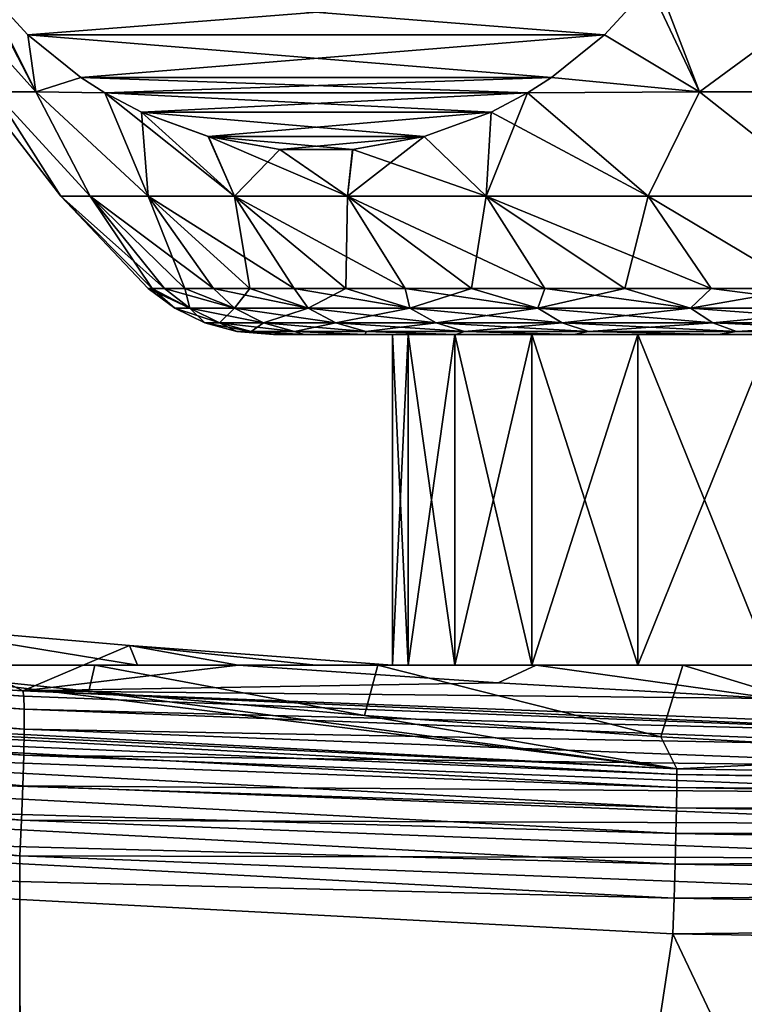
# Model space of a CAD drawing. Header units: metres. Extents: x -92 to 264, y -100 to 50.
# Tile 261 of 656: x 47.99 to 51.94, y -1.65 to 3.72. Entities that reach past the tile are written whole.
import ezdxf

# ---------------------------------------------------------------- set-up
doc = ezdxf.new("R2010")
doc.units = ezdxf.units.M
doc.layers.add('solid_21062050_01', color=7, linetype='CONTINUOUS')

msp = doc.modelspace()

# ---------------------------------------------------------------- linework, layer by layer
at = {"layer": 'solid_21062050_01'}
for points in [[(47.52161, 3.944099, -1.409744), (48.081078, 3.321935, -2.706348), (47.853767, 3.321935, -1.361662)], [(47.757771, 3.943266, -2.795835), (48.081078, 3.321935, -2.706348), (47.52161, 3.944099, -1.409744)], [(47.521618, 3.944099, 1.409818), (47.853764, 3.321935, 1.361616), (48.081066, 3.321935, 2.706303)], [(47.521618, 3.944099, 1.409818), (48.081066, 3.321935, 2.706303), (47.757782, 3.94325, 2.795854)], [(47.792255, 3.899362, -2.855569), (48.081078, 3.321935, -2.706348), (47.757771, 3.943266, -2.795835)], [(47.792709, 3.898796, 2.856352), (47.757782, 3.94325, 2.795854), (48.081066, 3.321935, 2.706303)], [(51.422688, 3.898801, -9.143656), (51.457611, 3.94325, -9.204146), (51.695293, 3.321935, -8.967546)], [(51.457623, 3.943266, 9.204165), (51.423141, 3.899374, 9.144448), (51.695274, 3.321935, 8.967528)], [(52.539917, 3.944099, -10.101721), (51.695293, 3.321935, -8.967546), (51.457611, 3.94325, -9.204146)], [(52.539951, 3.944099, 10.101748), (51.457623, 3.943266, 9.204165), (51.695274, 3.321935, 8.967528)], [(52.539951, 3.944099, 10.101748), (51.695274, 3.321935, 8.967528), (52.744362, 3.321935, 9.83569)], [(52.539917, 3.944099, -10.101721), (52.74437, 3.321935, -9.835694), (51.695293, 3.321935, -8.967546)], [(48.037609, 3.632782, -3.280528), (48.081078, 3.321935, -2.706348), (47.792255, 3.899362, -2.855569)], [(48.037609, 3.632782, -3.280528), (47.792255, 3.899362, -2.855569), (51.422688, 3.898801, -9.143656)], [(47.792709, 3.898796, 2.856352), (51.177792, 3.632791, 8.719489), (51.423141, 3.899374, 9.144448)], [(48.038128, 3.63229, 3.281428), (47.792709, 3.898796, 2.856352), (48.081066, 3.321935, 2.706303)], [(48.038128, 3.63229, 3.281428), (51.177792, 3.632791, 8.719489), (47.792709, 3.898796, 2.856352)], [(48.037609, 3.632782, -3.280528), (51.422688, 3.898801, -9.143656), (51.177269, 3.632298, -8.718584)], [(51.177269, 3.632298, -8.718584), (51.422688, 3.898801, -9.143656), (51.695293, 3.321935, -8.967546)], [(51.423141, 3.899374, 9.144448), (51.177792, 3.632791, 8.719489), (51.695274, 3.321935, 8.967528)], [(48.037609, 3.632782, -3.280528), (48.326015, 3.399892, -3.780067), (48.081078, 3.321935, -2.706348)], [(48.037609, 3.632782, -3.280528), (51.177269, 3.632298, -8.718584), (48.326015, 3.399892, -3.780067)], [(48.038128, 3.63229, 3.281428), (50.889385, 3.399899, 8.219952), (51.177792, 3.632791, 8.719489)], [(48.326534, 3.399536, 3.780967), (48.038128, 3.63229, 3.281428), (48.081066, 3.321935, 2.706303)], [(48.326534, 3.399536, 3.780967), (50.889385, 3.399899, 8.219952), (48.038128, 3.63229, 3.281428)], [(48.326015, 3.399892, -3.780067), (51.177269, 3.632298, -8.718584), (50.888863, 3.399541, -8.219046)], [(50.888863, 3.399541, -8.219046), (51.177269, 3.632298, -8.718584), (51.695293, 3.321935, -8.967546)], [(51.177792, 3.632791, 8.719489), (50.889385, 3.399899, 8.219952), (51.695274, 3.321935, 8.967528)], [(48.326534, 3.399536, 3.780967), (48.081066, 3.321935, 2.706303), (48.456383, 3.31654, 4.005871)], [(48.326015, 3.399892, -3.780067), (48.456387, 3.31654, -4.005874), (48.081078, 3.321935, -2.706348)], [(48.326015, 3.399892, -3.780067), (50.759007, 3.31654, -7.994127), (48.456387, 3.31654, -4.005874)], [(48.326015, 3.399892, -3.780067), (50.888863, 3.399541, -8.219046), (50.759007, 3.31654, -7.994127)], [(48.326534, 3.399536, 3.780967), (48.456383, 3.31654, 4.005871), (50.889385, 3.399899, 8.219952)], [(50.889385, 3.399899, 8.219952), (48.456383, 3.31654, 4.005871), (50.759007, 3.31654, 7.994127)], [(50.889385, 3.399899, 8.219952), (50.759007, 3.31654, 7.994127), (51.695274, 3.321935, 8.967528)], [(50.888863, 3.399541, -8.219046), (51.695293, 3.321935, -8.967546), (50.759007, 3.31654, -7.994127)], [(47.777683, 3.321935, -0.000023), (48.217484, 2.753292, -0.686253), (48.217484, 2.753292, 0.686253)], [(47.853764, 3.321935, 1.361616), (47.777683, 3.321935, -0.000023), (48.217484, 2.753292, 0.686253)], [(47.777683, 3.321935, -0.000023), (47.853767, 3.321935, -1.361662), (48.217484, 2.753292, -0.686253)], [(47.853764, 3.321935, 1.361616), (48.217484, 2.753292, 0.686253), (48.376823, 2.753292, 2.04948)], [(48.081066, 3.321935, 2.706303), (47.853764, 3.321935, 1.361616), (48.376823, 2.753292, 2.04948)], [(47.853767, 3.321935, -1.361662), (48.376823, 2.753292, -2.04948), (48.217484, 2.753292, -0.686253)], [(47.853767, 3.321935, -1.361662), (48.081078, 3.321935, -2.706348), (48.376823, 2.753292, -2.04948)], [(48.081066, 3.321935, 2.706303), (48.376823, 2.753292, 2.04948), (48.693344, 2.753292, 3.384991)], [(48.456383, 3.31654, 4.005871), (48.081066, 3.321935, 2.706303), (48.693344, 2.753292, 3.384991)], [(48.081078, 3.321935, -2.706348), (48.693344, 2.753292, -3.384991), (48.376823, 2.753292, -2.04948)], [(48.081078, 3.321935, -2.706348), (48.456387, 3.31654, -4.005874), (48.693344, 2.753292, -3.384991)], [(48.456383, 3.31654, 4.005871), (48.693344, 2.753292, 3.384991), (49.162769, 2.753292, 4.674725)], [(48.655926, 3.211252, 4.351489), (48.456383, 3.31654, 4.005871), (49.162769, 2.753292, 4.674725)], [(50.759007, 3.31654, 7.994127), (48.456383, 3.31654, 4.005871), (48.655926, 3.211252, 4.351489)], [(48.456387, 3.31654, -4.005874), (48.655437, 3.211484, -4.350638), (48.693344, 2.753292, -3.384991)], [(48.456387, 3.31654, -4.005874), (50.759007, 3.31654, -7.994127), (50.559471, 3.211256, -7.648526)], [(48.456387, 3.31654, -4.005874), (50.559471, 3.211256, -7.648526), (48.655437, 3.211484, -4.350638)], [(50.759007, 3.31654, 7.994127), (48.655926, 3.211252, 4.351489), (50.559967, 3.21149, 7.649384)], [(50.759007, 3.31654, -7.994127), (51.415184, 2.753292, -8.099356), (50.532955, 2.753292, -7.047955)], [(50.559471, 3.211256, -7.648526), (50.759007, 3.31654, -7.994127), (50.532955, 2.753292, -7.047955)], [(50.759007, 3.31654, 7.994127), (50.559967, 3.21149, 7.649384), (51.415184, 2.753292, 8.099356)], [(51.695274, 3.321935, 8.967528), (50.759007, 3.31654, 7.994127), (51.415184, 2.753292, 8.099356)], [(50.759007, 3.31654, -7.994127), (51.695293, 3.321935, -8.967546), (51.415184, 2.753292, -8.099356)], [(51.695274, 3.321935, 8.967528), (51.415184, 2.753292, 8.099356), (52.413509, 2.753292, 9.041227)], [(51.695293, 3.321935, -8.967546), (52.413509, 2.753292, -9.041227), (51.415184, 2.753292, -8.099356)], [(52.744362, 3.321935, 9.83569), (51.695274, 3.321935, 8.967528), (52.413509, 2.753292, 9.041227)], [(51.695293, 3.321935, -8.967546), (52.74437, 3.321935, -9.835694), (52.413509, 2.753292, -9.041227)], [(48.655437, 3.211484, -4.350638), (49.162769, 2.753292, -4.674725), (48.693344, 2.753292, -3.384991)], [(48.655437, 3.211484, -4.350638), (49.020016, 3.078123, -4.982111), (49.162769, 2.753292, -4.674725)], [(48.655437, 3.211484, -4.350638), (50.559471, 3.211256, -7.648526), (49.020016, 3.078123, -4.982111)], [(50.559967, 3.21149, 7.649384), (48.655926, 3.211252, 4.351489), (50.195389, 3.078127, 7.017914)], [(49.020542, 3.077983, 4.983023), (48.655926, 3.211252, 4.351489), (49.162769, 2.753292, 4.674725)], [(50.195389, 3.078127, 7.017914), (48.655926, 3.211252, 4.351489), (49.020542, 3.077983, 4.983023)], [(49.020016, 3.078123, -4.982111), (50.559471, 3.211256, -7.648526), (50.194862, 3.077987, -7.017)], [(50.194862, 3.077987, -7.017), (50.559471, 3.211256, -7.648526), (50.532955, 2.753292, -7.047955)], [(50.559967, 3.21149, 7.649384), (50.195389, 3.078127, 7.017914), (50.532955, 2.753292, 7.047955)], [(50.559967, 3.21149, 7.649384), (50.532955, 2.753292, 7.047955), (51.415184, 2.753292, 8.099356)], [(49.020016, 3.078123, -4.982111), (49.408863, 3.008801, -5.655615), (49.162769, 2.753292, -4.674725)], [(49.020016, 3.078123, -4.982111), (50.194862, 3.077987, -7.017), (49.408863, 3.008801, -5.655615)], [(50.195389, 3.078127, 7.017914), (49.020542, 3.077983, 4.983023), (49.806541, 3.008803, 6.344411)], [(49.020542, 3.077983, 4.983023), (49.162769, 2.753292, 4.674725), (49.778748, 2.753292, 5.901242)], [(49.409317, 3.008761, 5.656396), (49.020542, 3.077983, 4.983023), (49.778748, 2.753292, 5.901242)], [(49.806541, 3.008803, 6.344411), (49.020542, 3.077983, 4.983023), (49.409317, 3.008761, 5.656396)], [(49.408863, 3.008801, -5.655615), (50.194862, 3.077987, -7.017), (49.806087, 3.008762, -6.343627)], [(50.194862, 3.077987, -7.017), (50.532955, 2.753292, -7.047955), (49.778748, 2.753292, -5.901242)], [(49.806087, 3.008762, -6.343627), (50.194862, 3.077987, -7.017), (49.778748, 2.753292, -5.901242)], [(50.195389, 3.078127, 7.017914), (49.806541, 3.008803, 6.344411), (50.532955, 2.753292, 7.047955)], [(49.408863, 3.008801, -5.655615), (49.778748, 2.753292, -5.901242), (49.162769, 2.753292, -4.674725)], [(49.408863, 3.008801, -5.655615), (49.806087, 3.008762, -6.343627), (49.778748, 2.753292, -5.901242)], [(49.806541, 3.008803, 6.344411), (49.409317, 3.008761, 5.656396), (49.778748, 2.753292, 5.901242)], [(49.806541, 3.008803, 6.344411), (49.778748, 2.753292, 5.901242), (50.532955, 2.753292, 7.047955)], [(48.781971, 2.25, 1.417166), (48.376823, 2.753292, 2.04948), (48.217484, 2.753292, 0.686253)], [(48.69281, 2.25, 0.000001), (48.217484, 2.753292, 0.686253), (48.217484, 2.753292, -0.686253)], [(48.715122, 2.25, 0.709984), (48.781971, 2.25, 1.417166), (48.217484, 2.753292, 0.686253)], [(48.69281, 2.25, 0.000001), (48.715122, 2.25, 0.709984), (48.217484, 2.753292, 0.686253)], [(48.715122, 2.25, -0.709983), (48.217484, 2.753292, -0.686253), (48.376823, 2.753292, -2.04948)], [(48.715122, 2.25, -0.709983), (48.69281, 2.25, 0.000001), (48.217484, 2.753292, -0.686253)], [(49.048046, 2.25, 2.811982), (48.693344, 2.753292, 3.384991), (48.376823, 2.753292, 2.04948)], [(48.893093, 2.25, 2.118754), (49.048046, 2.25, 2.811982), (48.376823, 2.753292, 2.04948)], [(48.781971, 2.25, 1.417166), (48.893093, 2.25, 2.118754), (48.376823, 2.753292, 2.04948)], [(48.893093, 2.25, -2.118753), (48.376823, 2.753292, -2.04948), (48.693344, 2.753292, -3.384991)], [(48.781971, 2.25, -1.417164), (48.715122, 2.25, -0.709983), (48.376823, 2.753292, -2.04948)], [(48.893093, 2.25, -2.118753), (48.781971, 2.25, -1.417164), (48.376823, 2.753292, -2.04948)], [(49.486839, 2.25, 4.162452), (49.162769, 2.753292, 4.674725), (48.693344, 2.753292, 3.384991)], [(49.246223, 2.25, 3.494112), (49.486839, 2.25, 4.162452), (48.693344, 2.753292, 3.384991)], [(49.048046, 2.25, 2.811982), (49.246223, 2.25, 3.494112), (48.693344, 2.753292, 3.384991)], [(49.246223, 2.25, -3.494111), (48.693344, 2.753292, -3.384991), (49.162769, 2.753292, -4.674725)], [(49.048046, 2.25, -2.811981), (48.893093, 2.25, -2.118753), (48.693344, 2.753292, -3.384991)], [(49.246223, 2.25, -3.494111), (49.048046, 2.25, -2.811981), (48.693344, 2.753292, -3.384991)], [(50.091434, 2.25, 5.447276), (49.778748, 2.753292, 5.901242), (49.162769, 2.753292, 4.674725)], [(49.768948, 2.25, 4.814364), (50.091434, 2.25, 5.447276), (49.162769, 2.753292, 4.674725)], [(49.486839, 2.25, 4.162452), (49.768948, 2.25, 4.814364), (49.162769, 2.753292, 4.674725)], [(49.768948, 2.25, -4.814363), (49.162769, 2.753292, -4.674725), (49.778748, 2.753292, -5.901242)], [(49.486839, 2.25, -4.162451), (49.246223, 2.25, -3.494111), (49.162769, 2.753292, -4.674725)], [(49.768948, 2.25, -4.814363), (49.486839, 2.25, -4.162451), (49.162769, 2.753292, -4.674725)], [(50.091431, 2.25, -5.447275), (49.768948, 2.25, -4.814363), (49.778748, 2.753292, -5.901242)], [(50.852287, 2.25, 6.646192), (50.532955, 2.753292, 7.047955), (49.778748, 2.753292, 5.901242)], [(50.453022, 2.25, 6.05869), (50.852287, 2.25, 6.646192), (49.778748, 2.753292, 5.901242)], [(50.091434, 2.25, 5.447276), (50.453022, 2.25, 6.05869), (49.778748, 2.753292, 5.901242)], [(50.453022, 2.25, -6.058689), (49.778748, 2.753292, -5.901242), (50.532955, 2.753292, -7.047955)], [(50.453022, 2.25, -6.058689), (50.091431, 2.25, -5.447275), (49.778748, 2.753292, -5.901242)], [(50.852287, 2.25, -6.646191), (50.453022, 2.25, -6.058689), (50.532955, 2.753292, -7.047955)], [(51.757408, 2.25, 7.740296), (51.415184, 2.753292, 8.099356), (50.532955, 2.753292, 7.047955)], [(51.287655, 2.25, 7.207466), (51.757408, 2.25, 7.740296), (50.532955, 2.753292, 7.047955)], [(50.852287, 2.25, 6.646192), (51.287655, 2.25, 7.207466), (50.532955, 2.753292, 7.047955)], [(51.287655, 2.25, -7.207465), (50.532955, 2.753292, -7.047955), (51.415184, 2.753292, -8.099356)], [(51.287655, 2.25, -7.207465), (50.852287, 2.25, -6.646191), (50.532955, 2.753292, -7.047955)], [(51.757408, 2.25, -7.740296), (51.287655, 2.25, -7.207465), (51.415184, 2.753292, -8.099356)], [(52.259693, 2.25, 8.242581), (52.413509, 2.753292, 9.041227), (51.415184, 2.753292, 8.099356)], [(51.757408, 2.25, 7.740296), (52.259693, 2.25, 8.242581), (51.415184, 2.753292, 8.099356)], [(52.259689, 2.25, -8.242581), (51.415184, 2.753292, -8.099356), (52.413509, 2.753292, -9.041227)], [(52.259689, 2.25, -8.242581), (51.757408, 2.25, -7.740296), (51.415184, 2.753292, -8.099356)], [(48.91943, 2.143534, 1.345425), (48.715122, 2.25, 0.709984), (48.69281, 2.25, 0.000001)], [(48.838047, 2.143534), (48.69281, 2.25, 0.000001), (48.715122, 2.25, -0.709983)], [(48.91943, 2.143534, 1.345425), (48.69281, 2.25, 0.000001), (48.838047, 2.143534)], [(48.91943, 2.143534, 1.345425), (48.781971, 2.25, 1.417166), (48.715122, 2.25, 0.709984)], [(48.91943, 2.143534, -1.345425), (48.715122, 2.25, -0.709983), (48.781971, 2.25, -1.417164)], [(48.838047, 2.143534), (48.715122, 2.25, -0.709983), (48.91943, 2.143534, -1.345425)], [(49.162392, 2.143534, 2.671231), (48.893093, 2.25, 2.118754), (48.781971, 2.25, 1.417166)], [(49.162392, 2.143534, 2.671231), (48.781971, 2.25, 1.417166), (48.91943, 2.143534, 1.345425)], [(48.91943, 2.143534, -1.345425), (48.781971, 2.25, -1.417164), (48.893093, 2.25, -2.118753)], [(49.162392, 2.143534, 2.671231), (49.048046, 2.25, 2.811982), (48.893093, 2.25, 2.118754)], [(49.162392, 2.143534, -2.671231), (48.893093, 2.25, -2.118753), (49.048046, 2.25, -2.811981)], [(48.91943, 2.143534, -1.345425), (48.893093, 2.25, -2.118753), (49.162392, 2.143534, -2.671231)], [(49.563393, 2.143534, 3.958084), (49.246223, 2.25, 3.494112), (49.048046, 2.25, 2.811982)], [(49.563393, 2.143534, 3.958084), (49.048046, 2.25, 2.811982), (49.162392, 2.143534, 2.671231)], [(49.162392, 2.143534, -2.671231), (49.048046, 2.25, -2.811981), (49.246223, 2.25, -3.494111)], [(49.162392, 2.143534, -2.671231), (49.246223, 2.25, -3.494111), (49.563393, 2.143534, -3.958084)], [(49.563393, 2.143534, 3.958084), (49.486839, 2.25, 4.162452), (49.246223, 2.25, 3.494112)], [(49.563393, 2.143534, -3.958084), (49.246223, 2.25, -3.494111), (49.486839, 2.25, -4.162451)], [(50.116581, 2.143534, 5.187219), (49.768948, 2.25, 4.814364), (49.486839, 2.25, 4.162452)], [(50.116581, 2.143534, 5.187219), (49.486839, 2.25, 4.162452), (49.563393, 2.143534, 3.958084)], [(49.563393, 2.143534, -3.958084), (49.486839, 2.25, -4.162451), (49.768948, 2.25, -4.814363)], [(49.563393, 2.143534, -3.958084), (49.768948, 2.25, -4.814363), (50.116581, 2.143534, -5.187219)], [(50.116581, 2.143534, 5.187219), (50.091434, 2.25, 5.447276), (49.768948, 2.25, 4.814364)], [(50.116581, 2.143534, -5.187219), (49.768948, 2.25, -4.814363), (50.091431, 2.25, -5.447275)], [(50.116581, 2.143534, -5.187219), (50.091431, 2.25, -5.447275), (50.453022, 2.25, -6.058689)], [(50.813892, 2.143534, 6.340713), (50.453022, 2.25, 6.05869), (50.091434, 2.25, 5.447276)], [(50.813892, 2.143534, 6.340713), (50.091434, 2.25, 5.447276), (50.116581, 2.143534, 5.187219)], [(50.116581, 2.143534, -5.187219), (50.453022, 2.25, -6.058689), (50.813892, 2.143534, -6.340713)], [(50.813892, 2.143534, 6.340713), (50.852287, 2.25, 6.646192), (50.453022, 2.25, 6.05869)], [(50.813892, 2.143534, -6.340713), (50.453022, 2.25, -6.058689), (50.852287, 2.25, -6.646191)], [(51.645157, 2.143534, 7.401745), (50.852287, 2.25, 6.646192), (50.813892, 2.143534, 6.340713)], [(50.813892, 2.143534, -6.340713), (50.852287, 2.25, -6.646191), (51.287655, 2.25, -7.207465)], [(50.813892, 2.143534, -6.340713), (51.287655, 2.25, -7.207465), (51.645157, 2.143534, -7.401745)], [(51.645157, 2.143534, 7.401745), (51.287655, 2.25, 7.207466), (50.852287, 2.25, 6.646192)], [(51.645157, 2.143534, 7.401745), (51.757408, 2.25, 7.740296), (51.287655, 2.25, 7.207466)], [(51.645157, 2.143534, -7.401745), (51.287655, 2.25, -7.207465), (51.757408, 2.25, -7.740296)], [(52.598255, 2.143534, 8.354843), (51.757408, 2.25, 7.740296), (51.645157, 2.143534, 7.401745)], [(51.645157, 2.143534, -7.401745), (51.757408, 2.25, -7.740296), (52.259689, 2.25, -8.242581)], [(51.645157, 2.143534, -7.401745), (52.259689, 2.25, -8.242581), (52.598255, 2.143534, -8.354843)], [(52.598255, 2.143534, 8.354843), (52.259693, 2.25, 8.242581), (51.757408, 2.25, 7.740296)], [(48.838047, 2.143534), (49.000526, 2.06465), (49.080727, 2.06465, 1.32584)], [(48.838047, 2.143534), (48.91943, 2.143534, -1.345425), (49.000526, 2.06465)], [(48.91943, 2.143534, 1.345425), (48.838047, 2.143534), (49.080727, 2.06465, 1.32584)], [(48.91943, 2.143534, -1.345425), (49.080727, 2.06465, -1.32584), (49.000526, 2.06465)], [(48.91943, 2.143534, -1.345425), (49.162392, 2.143534, -2.671231), (49.080727, 2.06465, -1.32584)], [(48.91943, 2.143534, 1.345425), (49.080727, 2.06465, 1.32584), (49.320152, 2.06465, 2.632346)], [(49.162392, 2.143534, 2.671231), (48.91943, 2.143534, 1.345425), (49.320152, 2.06465, 2.632346)], [(49.162392, 2.143534, -2.671231), (49.320152, 2.06465, -2.632346), (49.080727, 2.06465, -1.32584)], [(49.162392, 2.143534, -2.671231), (49.563393, 2.143534, -3.958084), (49.320152, 2.06465, -2.632346)], [(49.162392, 2.143534, 2.671231), (49.320152, 2.06465, 2.632346), (49.715313, 2.06465, 3.900467)], [(49.563393, 2.143534, 3.958084), (49.162392, 2.143534, 2.671231), (49.715313, 2.06465, 3.900467)], [(49.563393, 2.143534, -3.958084), (49.715313, 2.06465, -3.900467), (49.320152, 2.06465, -2.632346)], [(49.563393, 2.143534, -3.958084), (50.116581, 2.143534, -5.187219), (49.715313, 2.06465, -3.900467)], [(49.563393, 2.143534, 3.958084), (49.715313, 2.06465, 3.900467), (50.260448, 2.06465, 5.111711)], [(50.116581, 2.143534, 5.187219), (49.563393, 2.143534, 3.958084), (50.260448, 2.06465, 5.111711)], [(50.116581, 2.143534, -5.187219), (50.260448, 2.06465, -5.111711), (49.715313, 2.06465, -3.900467)], [(50.116581, 2.143534, -5.187219), (50.813892, 2.143534, -6.340713), (50.260448, 2.06465, -5.111711)], [(50.116581, 2.143534, 5.187219), (50.260448, 2.06465, 5.111711), (50.947609, 2.06465, 6.248413)], [(50.813892, 2.143534, 6.340713), (50.116581, 2.143534, 5.187219), (50.947609, 2.06465, 6.248413)], [(50.813892, 2.143534, -6.340713), (50.947609, 2.06465, -6.248413), (50.260448, 2.06465, -5.111711)], [(50.813892, 2.143534, -6.340713), (51.645157, 2.143534, -7.401745), (50.947609, 2.06465, -6.248413)], [(50.813892, 2.143534, 6.340713), (50.947609, 2.06465, 6.248413), (51.766777, 2.06465, 7.294)], [(51.645157, 2.143534, 7.401745), (50.813892, 2.143534, 6.340713), (51.766777, 2.06465, 7.294)], [(51.645157, 2.143534, -7.401745), (51.766777, 2.06465, -7.294), (50.947609, 2.06465, -6.248413)], [(51.645157, 2.143534, -7.401745), (52.598255, 2.143534, -8.354843), (51.766777, 2.06465, -7.294)], [(51.645157, 2.143534, 7.401745), (51.766777, 2.06465, 7.294), (52.706001, 2.06465, 8.233224)], [(52.598255, 2.143534, 8.354843), (51.645157, 2.143534, 7.401745), (52.706001, 2.06465, 8.233224)], [(52.598255, 2.143534, -8.354843), (52.706001, 2.06465, -8.233224), (51.766777, 2.06465, -7.294)], [(49.000526, 2.06465), (49.174545, 2.016279), (49.253475, 2.016279, 1.304864)], [(49.000526, 2.06465), (49.080727, 2.06465, -1.32584), (49.174545, 2.016279)], [(49.080727, 2.06465, 1.32584), (49.000526, 2.06465), (49.253475, 2.016279, 1.304864)], [(49.080727, 2.06465, -1.32584), (49.253475, 2.016279, -1.304864), (49.174545, 2.016279)], [(49.080727, 2.06465, -1.32584), (49.320152, 2.06465, -2.632346), (49.253475, 2.016279, -1.304864)], [(49.080727, 2.06465, 1.32584), (49.253475, 2.016279, 1.304864), (49.489113, 2.016279, 2.590701)], [(49.320152, 2.06465, 2.632346), (49.080727, 2.06465, 1.32584), (49.489113, 2.016279, 2.590701)], [(49.320152, 2.06465, -2.632346), (49.489113, 2.016279, -2.590701), (49.253475, 2.016279, -1.304864)], [(49.320152, 2.06465, -2.632346), (49.715313, 2.06465, -3.900467), (49.489113, 2.016279, -2.590701)], [(49.320152, 2.06465, 2.632346), (49.489113, 2.016279, 2.590701), (49.878025, 2.016279, 3.838759)], [(49.715313, 2.06465, 3.900467), (49.320152, 2.06465, 2.632346), (49.878025, 2.016279, 3.838759)], [(49.715313, 2.06465, -3.900467), (49.878025, 2.016279, -3.838759), (49.489113, 2.016279, -2.590701)], [(49.715313, 2.06465, -3.900467), (50.260448, 2.06465, -5.111711), (49.878025, 2.016279, -3.838759)], [(49.715313, 2.06465, 3.900467), (49.878025, 2.016279, 3.838759), (50.414536, 2.016279, 5.030839)], [(50.260448, 2.06465, 5.111711), (49.715313, 2.06465, 3.900467), (50.414536, 2.016279, 5.030839)], [(50.260448, 2.06465, -5.111711), (50.414536, 2.016279, -5.030839), (49.878025, 2.016279, -3.838759)], [(50.260448, 2.06465, -5.111711), (50.947609, 2.06465, -6.248413), (50.414536, 2.016279, -5.030839)], [(50.260448, 2.06465, 5.111711), (50.414536, 2.016279, 5.030839), (51.090828, 2.016279, 6.149559)], [(50.947609, 2.06465, 6.248413), (50.260448, 2.06465, 5.111711), (51.090828, 2.016279, 6.149559)], [(50.947609, 2.06465, -6.248413), (51.090828, 2.016279, -6.149559), (50.414536, 2.016279, -5.030839)], [(50.947609, 2.06465, -6.248413), (51.766777, 2.06465, -7.294), (51.090828, 2.016279, -6.149559)], [(50.947609, 2.06465, 6.248413), (51.090828, 2.016279, 6.149559), (51.897034, 2.016279, 7.178603)], [(51.766777, 2.06465, 7.294), (50.947609, 2.06465, 6.248413), (51.897034, 2.016279, 7.178603)], [(51.766777, 2.06465, -7.294), (51.897034, 2.016279, -7.178603), (51.090828, 2.016279, -6.149559)], [(51.766777, 2.06465, -7.294), (52.706001, 2.06465, -8.233224), (51.897034, 2.016279, -7.178603)], [(51.766777, 2.06465, 7.294), (51.897034, 2.016279, 7.178603), (52.821396, 2.016279, 8.102968)], [(52.706001, 2.06465, 8.233224), (51.766777, 2.06465, 7.294), (52.821396, 2.016279, 8.102968)], [(52.706001, 2.06465, -8.233224), (52.821396, 2.016279, -8.102968), (51.897034, 2.016279, -7.178603)], [(49.174545, 2.016279), (49.375267, 2, -0.668468), (49.375267, 2, 0.668506)], [(49.174545, 2.016279), (49.253475, 2.016279, -1.304864), (49.375267, 2, -0.668468)], [(49.253475, 2.016279, 1.304864), (49.174545, 2.016279), (49.375267, 2, 0.668506)], [(49.253475, 2.016279, -1.304864), (49.542755, 2, -1.994483), (49.375267, 2, -0.668468)], [(49.253475, 2.016279, -1.304864), (49.489113, 2.016279, -2.590701), (49.542755, 2, -1.994483)], [(49.253475, 2.016279, 1.304864), (49.375267, 2, 0.668506), (49.542763, 2, 1.99452)], [(49.489113, 2.016279, 2.590701), (49.253475, 2.016279, 1.304864), (49.542763, 2, 1.99452)], [(49.375267, 2, 0.668506), (49.375267, 2, -0.668468), (49.542755, 2, -1.994483)], [(49.542763, 2, 1.99452), (49.375267, 2, 0.668506), (49.542755, 2, -1.994483)], [(49.489113, 2.016279, -2.590701), (49.875202, 2, -3.289414), (49.542755, 2, -1.994483)], [(49.489113, 2.016279, -2.590701), (49.878025, 2.016279, -3.838759), (49.875202, 2, -3.289414)], [(49.489113, 2.016279, 2.590701), (49.542763, 2, 1.99452), (49.875217, 2, 3.28945)], [(49.878025, 2.016279, 3.838759), (49.489113, 2.016279, 2.590701), (49.875217, 2, 3.28945)], [(49.542763, 2, 1.99452), (49.542755, 2, -1.994483), (49.875202, 2, -3.289414)], [(49.875217, 2, 3.28945), (49.542763, 2, 1.99452), (49.875202, 2, -3.289414)], [(49.878025, 2.016279, -3.838759), (50.367203, 2, -4.532245), (49.875202, 2, -3.289414)], [(49.875202, 2, -3.289414), (50.107872, 2, -1.302323), (50.022499, 2)], [(49.875217, 2, 3.28945), (49.875202, 2, -3.289414), (50.022499, 2)], [(49.875202, 2, -3.289414), (50.367203, 2, -4.532245), (50.107872, 2, -1.302323)], [(49.878025, 2.016279, 3.838759), (49.875217, 2, 3.28945), (50.367218, 2, 4.532279)], [(49.875217, 2, 3.28945), (50.022499, 2), (50.107872, 2, 1.302323)], [(49.875217, 2, 3.28945), (50.107872, 2, 1.302323), (50.362476, 2, 2.582367)], [(50.367218, 2, 4.532279), (49.875217, 2, 3.28945), (50.362476, 2, 2.582367)], [(49.878025, 2.016279, -3.838759), (50.414536, 2.016279, -5.030839), (50.367203, 2, -4.532245)], [(50.414536, 2.016279, 5.030839), (49.878025, 2.016279, 3.838759), (50.367218, 2, 4.532279)], [(50.022499, 2), (50.022499, 0.2), (50.107872, 0.2, 1.302298)], [(50.107872, 2, -1.302323), (50.107872, 0.2, -1.302298), (50.022499, 0.2)], [(50.107872, 2, -1.302323), (50.022499, 0.2), (50.022499, 2)], [(50.107872, 2, 1.302323), (50.022499, 2), (50.107872, 0.2, 1.302298)], [(50.107872, 2, 1.302323), (50.107872, 0.2, 1.302298), (50.362495, 0.2, 2.582441)], [(50.362476, 2, 2.582367), (50.107872, 2, 1.302323), (50.362495, 0.2, 2.582441)], [(50.362476, 2, -2.582367), (50.362495, 0.2, -2.582441), (50.107872, 0.2, -1.302298)], [(50.107872, 2, -1.302323), (50.362476, 2, -2.582367), (50.107872, 0.2, -1.302298)], [(50.367203, 2, -4.532245), (50.362476, 2, -2.582367), (50.107872, 2, -1.302323)], [(50.362476, 2, 2.582367), (50.362495, 0.2, 2.582441), (50.781979, 0.2, 3.818154)], [(50.782005, 2, 3.818219), (50.362476, 2, 2.582367), (50.781979, 0.2, 3.818154)], [(50.362476, 2, -2.582367), (50.782005, 2, -3.818219), (50.362495, 0.2, -2.582441)], [(50.367218, 2, 4.532279), (50.362476, 2, 2.582367), (50.782005, 2, 3.818219)], [(50.367203, 2, -4.532245), (50.782005, 2, -3.818219), (50.362476, 2, -2.582367)], [(50.782005, 2, -3.818219), (50.781979, 0.2, -3.818154), (50.362495, 0.2, -2.582441)], [(50.414536, 2.016279, -5.030839), (51.011162, 2, -5.703726), (50.367203, 2, -4.532245)], [(50.367203, 2, -4.532245), (51.011162, 2, -5.703726), (50.782005, 2, -3.818219)], [(50.414536, 2.016279, 5.030839), (50.367218, 2, 4.532279), (51.011181, 2, 5.703758)], [(51.011181, 2, 5.703758), (50.367218, 2, 4.532279), (50.782005, 2, 3.818219)], [(50.414536, 2.016279, -5.030839), (51.090828, 2.016279, -6.149559), (51.011162, 2, -5.703726)], [(51.090828, 2.016279, 6.149559), (50.414536, 2.016279, 5.030839), (51.011181, 2, 5.703758)], [(50.782005, 2, 3.818219), (50.781979, 0.2, 3.818154), (51.359291, 0.2, 4.988844)], [(51.35923, 2, -4.98875), (51.359291, 0.2, -4.988844), (50.781979, 0.2, -3.818154)], [(50.782005, 2, -3.818219), (51.35923, 2, -4.98875), (50.781979, 0.2, -3.818154)], [(51.35923, 2, 4.98875), (50.782005, 2, 3.818219), (51.359291, 0.2, 4.988844)], [(51.011181, 2, 5.703758), (50.782005, 2, 3.818219), (51.35923, 2, 4.98875)], [(51.011162, 2, -5.703726), (51.35923, 2, -4.98875), (50.782005, 2, -3.818219)], [(51.090828, 2.016279, -6.149559), (51.796856, 2, -6.785308), (51.011162, 2, -5.703726)], [(51.011162, 2, -5.703726), (51.796856, 2, -6.785308), (51.35923, 2, -4.98875)], [(51.090828, 2.016279, 6.149559), (51.011181, 2, 5.703758), (51.796879, 2, 6.785337)], [(51.796879, 2, 6.785337), (51.011181, 2, 5.703758), (51.35923, 2, 4.98875)], [(51.090828, 2.016279, -6.149559), (51.897034, 2.016279, -7.178603), (51.796856, 2, -6.785308)], [(51.897034, 2.016279, 7.178603), (51.090828, 2.016279, 6.149559), (51.796879, 2, 6.785337)], [(51.35923, 2, 4.98875), (51.359291, 0.2, 4.988844), (52.084263, 0.2, 6.073829)], [(52.084328, 2, 6.073909), (51.35923, 2, 4.98875), (52.084263, 0.2, 6.073829)], [(51.35923, 2, -4.98875), (52.084328, 2, -6.073909), (51.359291, 0.2, -4.988844)], [(51.796879, 2, 6.785337), (51.35923, 2, 4.98875), (52.084328, 2, 6.073909)], [(51.796856, 2, -6.785308), (52.084328, 2, -6.073909), (51.35923, 2, -4.98875)], [(52.084328, 2, -6.073909), (52.084263, 0.2, -6.073829), (51.359291, 0.2, -4.988844)], [(51.897034, 2.016279, -7.178603), (52.711731, 2, -7.759696), (51.796856, 2, -6.785308)], [(51.796856, 2, -6.785308), (52.711731, 2, -7.759696), (52.084328, 2, -6.073909)], [(51.897034, 2.016279, 7.178603), (51.796879, 2, 6.785337), (52.711758, 2, 7.759722)], [(52.711758, 2, 7.759722), (51.796879, 2, 6.785337), (52.084328, 2, 6.073909)], [(51.897034, 2.016279, -7.178603), (52.821396, 2.016279, -8.102968), (52.711731, 2, -7.759696)], [(52.821396, 2.016279, 8.102968), (51.897034, 2.016279, 7.178603), (52.711758, 2, 7.759722)], [(48.01461, 0.029735, -19.897009), (42.923, 0.384033, -20.010164), (43.011398, 0.377346, -20.002592)], [(42.936882, 0.35459, -20.203533), (42.923, 0.384033, -20.010164), (48.01461, 0.029735, -19.897009)], [(48.009319, 0.058569, -19.702501), (43.011398, 0.377346, -20.002592), (47.290577, 0.419684, -10.786518)], [(48.01461, 0.029735, -19.897009), (43.011398, 0.377346, -20.002592), (48.009319, 0.058569, -19.702501)], [(48.634125, 0.2, -11.891955), (48.590965, 0.306026, -11.997329), (47.290577, 0.419684, -10.786518)], [(48.009319, 0.058569, -19.702501), (47.290577, 0.419684, -10.786518), (48.590965, 0.306026, -11.997329)], [(47.387161, 0.2, -10.560246), (48.634125, 0.2, -11.891955), (47.290577, 0.419684, -10.786518)], [(42.936882, 0.35459, -20.203533), (48.01461, 0.029735, -19.897009), (48.017357, -0.040624, -20.080677)], [(42.936882, 0.35459, -20.203533), (48.017357, -0.040624, -20.080677), (42.94714, 0.283871, -20.386145)], [(42.94714, 0.283871, -20.386145), (48.017357, -0.040624, -20.080677), (48.017426, -0.149148, -20.244736)], [(42.94714, 0.283871, -20.386145), (48.017426, -0.149148, -20.244736), (42.952869, 0.175347, -20.54937)], [(49.182671, 0.2, -14.134832), (48.009319, 0.058569, -19.702501), (48.590965, 0.306026, -11.997329)], [(48.634125, 0.2, -11.891955), (50.020748, 0.2, -13.077349), (48.590965, 0.306026, -11.997329)], [(49.605247, 0.2, -13.589458), (48.590965, 0.306026, -11.997329), (50.020748, 0.2, -13.077349)], [(49.605247, 0.2, -13.589458), (49.182671, 0.2, -14.134832), (48.590965, 0.306026, -11.997329)], [(42.952869, 0.175347, -20.54937), (48.017426, -0.149148, -20.244736), (48.01482, -0.290651, -20.381346)], [(42.952869, 0.175347, -20.54937), (48.01482, -0.290651, -20.381346), (42.9538, 0.03417, -20.685463)], [(50.107872, 0.2, -1.302298), (43.716225, 0.2, -2.332504), (43.558067, 0.2, -0.51447)], [(50.022499, 0.2), (43.558067, 0.2, -0.51447), (43.60215, 0.2, 1.308843)], [(50.107872, 0.2, -1.302298), (43.558067, 0.2, -0.51447), (50.022499, 0.2)], [(50.362495, 0.2, 2.582441), (43.60215, 0.2, 1.308843), (43.847969, 0.2, 3.116817)], [(50.107872, 0.2, 1.302298), (50.022499, 0.2), (43.60215, 0.2, 1.308843)], [(50.362495, 0.2, 2.582441), (50.107872, 0.2, 1.302298), (43.60215, 0.2, 1.308843)], [(50.781979, 0.2, -3.818154), (44.074505, 0.2, -4.12081), (43.716225, 0.2, -2.332504)], [(50.362495, 0.2, -2.582441), (50.781979, 0.2, -3.818154), (43.716225, 0.2, -2.332504)], [(50.107872, 0.2, -1.302298), (50.362495, 0.2, -2.582441), (43.716225, 0.2, -2.332504)], [(50.781979, 0.2, 3.818154), (43.847969, 0.2, 3.116817), (44.292545, 0.2, 4.886427)], [(50.781979, 0.2, 3.818154), (50.362495, 0.2, 2.582441), (43.847969, 0.2, 3.116817)], [(51.359291, 0.2, -4.988844), (44.628834, 0.2, -5.859176), (44.074505, 0.2, -4.12081)], [(50.781979, 0.2, -3.818154), (51.359291, 0.2, -4.988844), (44.074505, 0.2, -4.12081)], [(51.359291, 0.2, 4.988844), (44.292545, 0.2, 4.886427), (44.92989, 0.2, 6.595015)], [(51.359291, 0.2, 4.988844), (50.781979, 0.2, 3.818154), (44.292545, 0.2, 4.886427)], [(44.464191, 0.009065, 19.061237), (51.570572, -0.365209, 18.974655), (46.998844, 0.2, 12.156399)], [(52.944927, 0.2, -7.055232), (45.372311, 0.2, -7.52543), (44.628834, 0.2, -5.859176)], [(52.084263, 0.2, -6.073829), (52.944927, 0.2, -7.055232), (44.628834, 0.2, -5.859176)], [(51.359291, 0.2, -4.988844), (52.084263, 0.2, -6.073829), (44.628834, 0.2, -5.859176)], [(52.944927, 0.2, 7.055232), (44.92989, 0.2, 6.595015), (45.753063, 0.2, 8.223584)], [(52.084263, 0.2, 6.073829), (51.359291, 0.2, 4.988844), (44.92989, 0.2, 6.595015)], [(52.944927, 0.2, 7.055232), (52.084263, 0.2, 6.073829), (44.92989, 0.2, 6.595015)], [(55.011333, 0.2, -8.640802), (46.295124, 0.2, -9.098291), (45.372311, 0.2, -7.52543)], [(53.925995, 0.2, -7.915607), (55.011333, 0.2, -8.640802), (45.372311, 0.2, -7.52543)], [(52.944927, 0.2, -7.055232), (53.925995, 0.2, -7.915607), (45.372311, 0.2, -7.52543)], [(55.011333, 0.2, 8.640802), (45.753063, 0.2, 8.223584), (46.751335, 0.2, 9.750618)], [(53.925995, 0.2, 7.915607), (52.944927, 0.2, 7.055232), (45.753063, 0.2, 8.223584)], [(55.011333, 0.2, 8.640802), (53.925995, 0.2, 7.915607), (45.753063, 0.2, 8.223584)], [(60, 0.2, -9.977485), (47.387161, 0.2, -10.560246), (46.295124, 0.2, -9.098291)], [(58.697632, 0.2, -9.892135), (60, 0.2, -9.977485), (46.295124, 0.2, -9.098291)], [(57.417683, 0.2, -9.637524), (58.697632, 0.2, -9.892135), (46.295124, 0.2, -9.098291)], [(56.181686, 0.2, -9.217968), (57.417683, 0.2, -9.637524), (46.295124, 0.2, -9.098291)], [(55.011333, 0.2, -8.640802), (56.181686, 0.2, -9.217968), (46.295124, 0.2, -9.098291)], [(58.697632, 0.2, 9.892135), (46.751335, 0.2, 9.750618), (47.91243, 0.2, 11.15765)], [(56.181686, 0.2, 9.217968), (55.011333, 0.2, 8.640802), (46.751335, 0.2, 9.750618)], [(57.417683, 0.2, 9.637524), (56.181686, 0.2, 9.217968), (46.751335, 0.2, 9.750618)], [(58.697632, 0.2, 9.892135), (57.417683, 0.2, 9.637524), (46.751335, 0.2, 9.750618)], [(73.008102, 0.2, 12.148924), (47.460144, 0.2, 11.641974), (46.998844, 0.2, 12.156399)], [(51.570572, -0.365209, 18.974655), (48.369137, 0.056901, 13.473351), (46.998844, 0.2, 12.156399)], [(48.401482, 0.2, 13.501167), (46.998844, 0.2, 12.156399), (48.369137, 0.056901, 13.473351)], [(71.605774, 0.2, 13.494963), (73.008102, 0.2, 12.148924), (46.998844, 0.2, 12.156399)], [(48.401482, 0.2, 13.501167), (71.605774, 0.2, 13.494963), (46.998844, 0.2, 12.156399)], [(73.860336, 0.2, -11.166897), (48.634125, 0.2, -11.891955), (47.387161, 0.2, -10.560246)], [(60, 0.2, -9.977485), (73.860336, 0.2, -11.166897), (47.387161, 0.2, -10.560246)], [(74.254372, 0.2, 10.65931), (47.91243, 0.2, 11.15765), (47.460144, 0.2, 11.641974)], [(73.008102, 0.2, 12.148924), (74.254372, 0.2, 10.65931), (47.460144, 0.2, 11.641974)], [(60, 0.2, 9.977485), (47.91243, 0.2, 11.15765), (74.254372, 0.2, 10.65931)], [(60, 0.2, 9.977485), (58.697632, 0.2, 9.892135), (47.91243, 0.2, 11.15765)], [(49.182671, 0.2, -14.134832), (50.599091, 0.102419, -15.113935), (48.009319, 0.058569, -19.702501)], [(48.401482, 0.2, 13.501167), (48.369137, 0.056901, 13.473351), (49.870354, -0.074662, 14.635518)], [(48.401482, 0.2, 13.501167), (49.870354, -0.074662, 14.635518), (49.942455, 0.2, 14.685166)], [(48.401482, 0.2, 13.501167), (70.065361, 0.2, 14.679796), (71.605774, 0.2, 13.494963)], [(48.401482, 0.2, 13.501167), (49.942455, 0.2, 14.685166), (70.065361, 0.2, 14.679796)], [(72.54512, 0.2, -12.626488), (50.020748, 0.2, -13.077349), (48.634125, 0.2, -11.891955)], [(73.860336, 0.2, -11.166897), (72.54512, 0.2, -12.626488), (48.634125, 0.2, -11.891955)], [(50.806057, 0.2, -15.24068), (50.599091, 0.102419, -15.113935), (49.182671, 0.2, -14.134832)], [(71.077759, 0.2, -13.931646), (49.182671, 0.2, -14.134832), (49.605247, 0.2, -13.589458)], [(69.474442, 0.2, -15.067937), (50.806057, 0.2, -15.24068), (49.182671, 0.2, -14.134832)], [(71.077759, 0.2, -13.931646), (69.474442, 0.2, -15.067937), (49.182671, 0.2, -14.134832)], [(71.077759, 0.2, -13.931646), (49.605247, 0.2, -13.589458), (50.020748, 0.2, -13.077349)], [(49.942455, 0.2, 14.685166), (49.870354, -0.074662, 14.635518), (51.484554, -0.190356, 15.62995)], [(49.942455, 0.2, 14.685166), (51.484554, -0.190356, 15.62995), (51.603832, 0.2, 15.69434)], [(49.942455, 0.2, 14.685166), (68.405251, 0.2, 15.689483), (70.065361, 0.2, 14.679796)], [(49.942455, 0.2, 14.685166), (51.603832, 0.2, 15.69434), (68.405251, 0.2, 15.689483)], [(72.54512, 0.2, -12.626488), (71.077759, 0.2, -13.931646), (50.020748, 0.2, -13.077349)], [(50.806057, 0.2, -15.24068), (52.101925, 0.017136, -15.950815), (50.599091, 0.102419, -15.113935)], [(52.541245, 0.2, -16.160923), (52.101925, 0.017136, -15.950815), (50.806057, 0.2, -15.24068)], [(67.757385, 0.2, -16.019676), (52.541245, 0.2, -16.160923), (50.806057, 0.2, -15.24068)], [(69.474442, 0.2, -15.067937), (67.757385, 0.2, -16.019676), (50.806057, 0.2, -15.24068)], [(51.603832, 0.2, 15.69434), (51.484554, -0.190356, 15.62995), (53.192745, -0.286366, 16.445953)], [(51.603832, 0.2, 15.69434), (53.192745, -0.286366, 16.445953), (53.363808, 0.2, 16.51569)], [(51.603832, 0.2, 15.69434), (66.644531, 0.2, 16.512325), (68.405251, 0.2, 15.689483)], [(51.603832, 0.2, 15.69434), (53.363808, 0.2, 16.51569), (66.644531, 0.2, 16.512325)], [(50.599091, 0.102419, -15.113935), (52.101925, 0.017136, -15.950815), (48.009319, 0.058569, -19.702501)], [(52.101925, 0.017136, -15.950815), (53.345654, -0.148309, -19.515316), (48.009319, 0.058569, -19.702501)], [(53.351723, -0.177023, -19.709938), (48.009319, 0.058569, -19.702501), (53.345654, -0.148309, -19.515316)], [(48.01461, 0.029735, -19.897009), (48.009319, 0.058569, -19.702501), (53.351723, -0.177023, -19.709938)], [(51.570572, -0.365209, 18.974655), (49.870354, -0.074662, 14.635518), (48.369137, 0.056901, 13.473351)], [(42.9538, 0.03417, -20.685463), (48.009659, -0.458375, -20.483982), (42.94989, -0.132958, -20.787962)], [(42.9538, 0.03417, -20.685463), (48.01482, -0.290651, -20.381346), (48.009659, -0.458375, -20.483982)], [(44.464417, -0.022022, 19.253614), (51.570572, -0.365209, 18.974655), (44.464191, 0.009065, 19.061237)], [(48.017357, -0.040624, -20.080677), (48.01461, 0.029735, -19.897009), (53.351723, -0.177023, -19.709938)], [(44.464417, -0.022022, 19.253614), (44.461563, -0.093686, 19.434811), (51.571812, -0.396284, 19.167086)], [(44.464417, -0.022022, 19.253614), (51.571812, -0.396284, 19.167086), (51.570572, -0.365209, 18.974655)], [(48.017357, -0.040624, -20.080677), (53.351723, -0.177023, -19.709938), (53.35635, -0.247363, -19.893703)], [(48.017426, -0.149148, -20.244736), (48.017357, -0.040624, -20.080677), (53.35635, -0.247363, -19.893703)], [(44.461563, -0.093686, 19.434811), (44.455849, -0.202568, 19.596327), (51.571507, -0.468042, 19.348326)], [(44.461563, -0.093686, 19.434811), (51.571507, -0.468042, 19.348326), (51.571812, -0.396284, 19.167086)], [(51.570572, -0.365209, 18.974655), (51.484554, -0.190356, 15.62995), (49.870354, -0.074662, 14.635518)], [(42.94989, -0.132958, -20.787962), (48.00219, -0.644308, -20.547741), (42.941319, -0.318103, -20.851999)], [(42.94989, -0.132958, -20.787962), (48.009659, -0.458375, -20.483982), (48.00219, -0.644308, -20.547741)], [(48.01482, -0.290651, -20.381346), (48.017426, -0.149148, -20.244736), (53.359322, -0.355966, -20.057825)], [(48.017426, -0.149148, -20.244736), (53.35635, -0.247363, -19.893703), (53.359322, -0.355966, -20.057825)], [(44.455849, -0.202568, 19.596327), (44.44754, -0.34356, 19.730597), (51.56966, -0.577112, 19.509871)], [(44.455849, -0.202568, 19.596327), (51.56966, -0.577112, 19.509871), (51.571507, -0.468042, 19.348326)], [(51.570572, -0.365209, 18.974655), (53.192745, -0.286366, 16.445953), (51.484554, -0.190356, 15.62995)], [(42.941319, -0.318103, -20.851999), (47.993259, -0.83959, -20.569563), (43.010548, -0.518742, -20.867451)], [(42.941319, -0.318103, -20.851999), (48.00219, -0.644308, -20.547741), (47.993259, -0.83959, -20.569563)], [(48.009659, -0.458375, -20.483982), (48.01482, -0.290651, -20.381346), (53.360489, -0.497637, -20.19445)], [(48.01482, -0.290651, -20.381346), (53.359322, -0.355966, -20.057825), (53.360489, -0.497637, -20.19445)], [(51.570572, -0.365209, 18.974655), (58.685669, -0.487048, 18.887966), (53.192745, -0.286366, 16.445953)], [(44.44754, -0.34356, 19.730597), (44.437031, -0.510054, 19.831318), (51.56636, -0.718378, 19.644146)], [(44.44754, -0.34356, 19.730597), (51.56636, -0.718378, 19.644146), (51.56966, -0.577112, 19.509871)], [(51.571812, -0.396284, 19.167086), (58.685669, -0.487048, 18.887966), (51.570572, -0.365209, 18.974655)], [(51.571812, -0.396284, 19.167086), (51.571507, -0.468042, 19.348326), (58.687958, -0.518077, 19.08045)], [(51.571812, -0.396284, 19.167086), (58.687958, -0.518077, 19.08045), (58.685669, -0.487048, 18.887966)], [(48.00219, -0.644308, -20.547741), (48.009659, -0.458375, -20.483982), (53.359802, -0.665603, -20.297049)], [(48.009659, -0.458375, -20.483982), (53.360489, -0.497637, -20.19445), (53.359802, -0.665603, -20.297049)], [(51.571507, -0.468042, 19.348326), (51.56966, -0.577112, 19.509871), (58.690201, -0.589838, 19.261734)], [(51.571507, -0.468042, 19.348326), (58.690201, -0.589838, 19.261734), (58.687958, -0.518077, 19.08045)], [(43.010548, -0.518742, -20.867451), (47.993259, -0.83959, -20.569563), (47.992725, -11.453265, -20.56958)], [(44.437031, -0.510054, 19.831318), (44.424809, -0.694243, 19.893774), (51.56176, -0.885214, 19.74485)], [(44.437031, -0.510054, 19.831318), (51.56176, -0.885214, 19.74485), (51.56636, -0.718378, 19.644146)], [(51.56966, -0.577112, 19.509871), (51.56636, -0.718378, 19.644146), (58.69223, -0.69896, 19.423309)], [(51.56966, -0.577112, 19.509871), (58.69223, -0.69896, 19.423309), (58.690201, -0.589838, 19.261734)], [(44.424809, -0.694243, 19.893774), (44.411446, -0.887491, 19.915033), (51.55608, -1.069793, 19.807262)], [(44.424809, -0.694243, 19.893774), (51.55608, -1.069793, 19.807262), (51.56176, -0.885214, 19.74485)], [(48.00219, -0.644308, -20.547741), (53.357292, -0.851828, -20.360712), (47.993259, -0.83959, -20.569563)], [(48.00219, -0.644308, -20.547741), (53.359802, -0.665603, -20.297049), (53.357292, -0.851828, -20.360712)], [(51.56636, -0.718378, 19.644146), (51.56176, -0.885214, 19.74485), (58.693947, -0.840323, 19.55759)], [(51.56636, -0.718378, 19.644146), (58.693947, -0.840323, 19.55759), (58.69223, -0.69896, 19.423309)], [(47.992725, -11.453265, -20.56958), (47.993259, -0.83959, -20.569563), (48.01823, -22.066738, -20.568689)], [(53.353046, -1.047405, -20.382395), (48.01823, -22.066738, -20.568689), (47.993259, -0.83959, -20.569563)], [(53.357292, -0.851828, -20.360712), (53.353046, -1.047405, -20.382395), (47.993259, -0.83959, -20.569563)], [(51.56176, -0.885214, 19.74485), (58.695271, -1.007292, 19.658278), (58.693947, -0.840323, 19.55759)], [(33.409302, -22.023787, 20.048485), (48.406651, -21.955658, 19.866573), (43.782917, -0.865587, 19.922657)], [(48.406651, -21.955658, 19.866573), (44.088573, -0.87039, 19.918949), (43.782917, -0.865587, 19.922657)], [(48.406651, -21.955658, 19.866573), (44.411446, -0.887491, 19.915033), (44.088573, -0.87039, 19.918949)], [(48.406651, -21.955658, 19.866573), (51.549587, -1.263452, 19.828451), (44.411446, -0.887491, 19.915033)], [(51.55608, -1.069793, 19.807262), (44.411446, -0.887491, 19.915033), (51.549587, -1.263452, 19.828451)], [(51.56176, -0.885214, 19.74485), (51.55608, -1.069793, 19.807262), (58.695271, -1.007292, 19.658278)], [(51.55608, -1.069793, 19.807262), (58.69614, -1.192029, 19.720644), (58.695271, -1.007292, 19.658278)], [(53.353046, -1.047405, -20.382395), (48.043663, -22.066528, -20.567802), (48.01823, -22.066738, -20.568689)], [(53.353046, -1.047405, -20.382395), (58.717014, -1.112207, -20.19508), (48.043663, -22.066528, -20.567802)], [(51.55608, -1.069793, 19.807262), (51.549587, -1.263452, 19.828451), (58.69614, -1.192029, 19.720644)], [(58.717014, -1.112207, -20.19508), (61.198387, -21.93581, -20.108429), (48.043663, -22.066528, -20.567802)], [(58.69614, -1.192029, 19.720644), (51.549587, -1.263452, 19.828451), (58.696518, -1.385864, 19.741762)], [(48.406651, -21.955658, 19.866573), (61.326332, -21.865934, 19.709866), (51.549587, -1.263452, 19.828451)], [(61.326332, -21.865934, 19.709866), (58.696518, -1.385864, 19.741762), (51.549587, -1.263452, 19.828451)]]:
    msp.add_3dface(points, dxfattribs=at)

doc.saveas('drawing.dxf')
